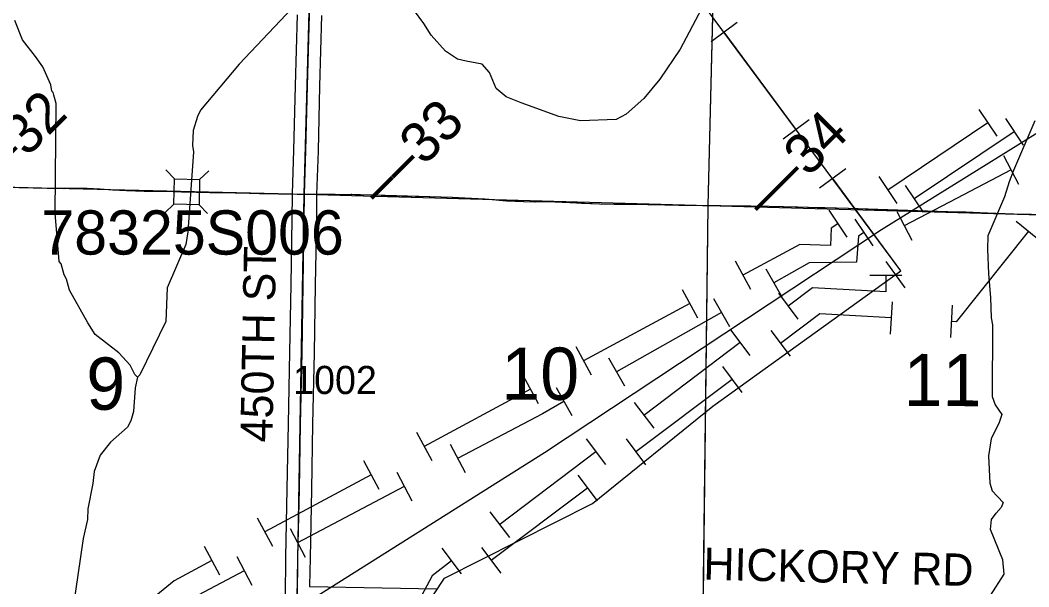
# Model space of a CAD drawing. Extents: x -132.8 to -73.3, y -60 to -26.
# Drawn here: x -95.762 to -93.253, y -47.005 to -45.596 of the extents above; entities that cross this region are included whole.
import ezdxf

# ---------------------------------------------------------------- set-up
doc = ezdxf.new("R2010")
doc.units = 0
for name, color, linetype in [('tdCoHydroRiver', 7, 'Continuous'), ('tdCoPipe', 7, 'Continuous'), ('tdCoPipe1', 7, 'Continuous'), ('tdCoPipe2', 7, 'Continuous'), ('tdCoPipe3', 7, 'Continuous'), ('tdCoPipe4', 7, 'Continuous'), ('tdCoPriCL', 7, 'Continuous'), ('tdCoPrimary', 7, 'Continuous'), ('tdCoPriNonDiv', 7, 'Continuous'), ('tdCoPriNonDivCL', 7, 'Continuous'), ('tdCoSecRdNmbr', 7, 'Continuous'), ('tdCoSecRdTxt', 7, 'Continuous'), ('tdCoSecRteBand', 7, 'Continuous'), ('tdCoSecRteCL', 7, 'Continuous'), ('tdCoSectLine', 7, 'Continuous'), ('tdCoSectLinePart', 7, 'Continuous'), ('tdCoSectNmbr', 7, 'Continuous'), ('tdCoStrucNonDivPri', 7, 'Continuous'), ('tdCoStrucPriMaintName', 7, 'Continuous'), ('tdCoStrucSec', 7, 'Continuous'), ('tdCoSurfGravel', 7, 'Continuous'), ('tdStHwyPriRefPost1', 7, 'Continuous')]:
    doc.layers.add(name, color=color, linetype=linetype)

msp = doc.modelspace()

# ---------------------------------------------------------------- linework, layer by layer
at = {"layer": 'tdCoHydroRiver'}
for points in [[(-94.0068, -45.4527), (-94.1201, -45.668), (-94.1706, -45.7427), (-94.2111, -45.7907), (-94.2545, -45.8293), (-94.28, -45.8429), (-94.3684, -45.8458), (-94.4219, -45.8352), (-94.5159, -45.8017), (-94.5534, -45.7867), (-94.5782, -45.7657), (-94.5948, -45.7259), (-94.6133, -45.705), (-94.6526, -45.6979), (-94.6745, -45.6927), (-94.7041, -45.6731), (-94.7396, -45.633), (-94.7579, -45.6042), (-94.784, -45.5689)], [(-95.0563, -45.5348), (-95.2177, -45.705), (-95.3132, -45.8197), (-95.3214, -45.8353), (-95.3316, -45.8698), (-95.3339, -45.9076), (-95.3311, -45.9234), (-95.3447, -46.1219), (-95.3501, -46.1533), (-95.3965, -46.2612), (-95.3998, -46.3447), (-95.4641, -46.4775), (-95.4706, -46.4836)], [(-95.4706, -46.4836), (-95.4768, -46.4772), (-95.4889, -46.4533), (-95.5167, -46.4227), (-95.5757, -46.3773), (-95.594, -46.3485), (-95.6397, -46.2671), (-95.647, -46.2402), (-95.6531, -46.229), (-95.6604, -46.202), (-95.665, -46.1956), (-95.6751, -46.0755), (-95.6726, -45.8027), (-95.6785, -45.7821), (-95.6799, -45.7757), (-95.683, -45.7725), (-95.6858, -45.7567), (-95.7054, -45.7121), (-95.7238, -45.6865), (-95.7561, -45.6448), (-95.7756, -45.597)], [(-93.2385, -45.8458), (-93.2916, -45.9693), (-93.3017, -45.9975), (-93.3135, -46.0351), (-93.355, -46.1321), (-93.3556, -46.1652), (-93.3538, -46.2267), (-93.3487, -46.2852), (-93.3466, -46.3357), (-93.3438, -46.3531), (-93.3443, -46.5314), (-93.3369, -46.552), (-93.32, -46.576), (-93.3267, -46.5964), (-93.3465, -46.637), (-93.3537, -46.6794), (-93.3504, -46.7473), (-93.3445, -46.7664), (-93.3167, -46.7954), (-93.3217, -46.8079)], [(-95.4706, -46.4836), (-95.4759, -46.5103), (-95.4802, -46.5686), (-95.487, -46.5921), (-95.4953, -46.6077), (-95.5371, -46.6447), (-95.563, -46.6773), (-95.578, -46.718), (-95.5818, -46.7479), (-95.5942, -46.8107), (-95.5947, -46.8375), (-95.6052, -46.8846), (-95.6309, -47.0608), (-95.6368, -47.1127)], [(-93.3217, -46.8079), (-93.3346, -46.8218)], [(-93.3483, -47.0266), (-93.3141, -46.9737), (-93.3181, -46.9373), (-93.3481, -46.8625), (-93.346, -46.8373), (-93.3346, -46.8218)]]:
    msp.add_lwpolyline(points, dxfattribs=at)
at = {"layer": 'tdCoPipe'}
for p, q in [((-93.9787, -45.6014), (-94.0435, -45.6494)), ((-93.7993, -45.8435), (-93.8639, -45.8914)), ((-93.7086, -45.9657), (-93.7734, -46.0137)), ((-93.5608, -46.261), (-93.6078, -46.1956))]:
    msp.add_line(p, q, dxfattribs=at)
for points in [[(-94.8143, -47.1462), (-94.7069, -46.9834), (-94.3383, -46.7979), (-94.0389, -46.5554), (-93.5712, -46.2188), (-94.1285, -45.467), (-94.6658, -44.7216), (-95.3488, -44.2535), (-96.1295, -43.7536), (-96.9537, -43.2251), (-97.8929, -42.5235), (-98.8243, -41.7306), (-99.8527, -40.7651), (-100.8396, -39.8322), (-101.7644, -38.9024), (-102.5401, -38.2536)], [(-106.6671, -54.5571), (-105.9708, -54.1237), (-105.1671, -53.5295), (-104.7705, -53.2433), (-104.207, -53.0398), (-103.8541, -52.8361), (-102.6036, -52.052), (-101.9951, -51.5911), (-101.0346, -50.8708), (-100.5591, -50.5484), (-99.9189, -50.1059), (-99.1723, -49.6596), (-98.159, -49.0099), (-97.0524, -48.2985), (-96.1735, -47.7494), (-95.252, -47.1714), (-94.4582, -46.6704), (-93.6194, -46.1166), (-93.0613, -45.7699), (-92.2048, -45.2362), (-91.3609, -44.7342), (-90.4726, -44.2091)], [(-93.8317, -45.8675), (-94.0111, -45.6254)], [(-93.5843, -46.2282), (-93.5712, -46.2188), (-93.741, -45.9897)]]:
    msp.add_lwpolyline(points, dxfattribs=at)
at = {"layer": 'tdCoPipe1'}
for p, q in [((-93.3772, -45.8176), (-93.3325, -45.8842)), ((-93.6262, -45.9849), (-93.5815, -46.0515)), ((-93.7507, -46.0686), (-93.706, -46.1351)), ((-93.9832, -46.1944), (-93.9452, -46.265)), ((-94.1153, -46.2653), (-94.0774, -46.336)), ((-94.3796, -46.4073), (-94.3417, -46.4779)), ((-94.5118, -46.4782), (-94.4738, -46.5489)), ((-94.7761, -46.6202), (-94.7381, -46.6908)), ((-94.9082, -46.6911), (-94.8703, -46.7618)), ((-95.1725, -46.8331), (-95.1346, -46.9037)), ((-95.3047, -46.9041), (-95.2667, -46.9747))]:
    msp.add_line(p, q, dxfattribs=at)
for points in [[(-93.3548, -45.8509), (-93.6039, -46.0182)], [(-93.7284, -46.1018), (-93.7451, -46.1131), (-93.7465, -46.1561), (-93.8225, -46.1536), (-93.9642, -46.2297)], [(-94.0964, -46.3006), (-94.3606, -46.4426)], [(-94.4928, -46.5136), (-94.7571, -46.6555)], [(-94.8892, -46.7265), (-95.1535, -46.8684)], [(-95.2857, -46.9394), (-95.3791, -46.9895), (-95.5294, -47.1122)]]:
    msp.add_lwpolyline(points, dxfattribs=at)
at = {"layer": 'tdCoPipe2'}
for p, q in [((-93.3115, -45.84), (-93.267, -45.9067)), ((-93.5609, -46.0068), (-93.5163, -46.0735)), ((-93.6856, -46.0902), (-93.641, -46.1569)), ((-93.9069, -46.2138), (-93.8674, -46.2836)), ((-94.0375, -46.2876), (-93.998, -46.3574)), ((-94.2986, -46.4353), (-94.2592, -46.5051)), ((-94.4292, -46.5091), (-94.3897, -46.5789)), ((-94.6927, -46.65), (-94.6553, -46.7209)), ((-94.8254, -46.7199), (-94.788, -46.7908)), ((-95.0908, -46.8597), (-95.0534, -46.9307)), ((-95.2235, -46.9296), (-95.1862, -47.0006))]:
    msp.add_line(p, q, dxfattribs=at)
for points in [[(-93.2892, -45.8734), (-93.5386, -46.0402)], [(-93.6633, -46.1236), (-93.6768, -46.1326), (-93.6816, -46.1975), (-93.7995, -46.1991), (-93.8872, -46.2487)], [(-94.0177, -46.3225), (-94.2789, -46.4702)], [(-94.4095, -46.544), (-94.463, -46.5743), (-94.674, -46.6854)], [(-94.8067, -46.7554), (-95.0721, -46.8952)], [(-95.2048, -46.9651), (-95.3198, -47.0256), (-95.4247, -47.1595)]]:
    msp.add_lwpolyline(points, dxfattribs=at)
at = {"layer": 'tdCoPipe3'}
for p, q in [((-93.3158, -45.9327), (-93.2786, -46.0038)), ((-93.5816, -46.0718), (-93.5445, -46.1428)), ((-93.6488, -46.2296), (-93.5687, -46.2297)), ((-93.8758, -46.275), (-93.8274, -46.3389)), ((-93.9954, -46.3655), (-93.947, -46.4294)), ((-94.2346, -46.5465), (-94.1863, -46.6104)), ((-94.3543, -46.637), (-94.3059, -46.7009)), ((-94.5935, -46.818), (-94.5451, -46.8819)), ((-94.7131, -46.9085), (-94.6648, -46.9724))]:
    msp.add_line(p, q, dxfattribs=at)
for points in [[(-93.2972, -45.9683), (-93.4333, -46.0394), (-93.563, -46.1073)], [(-93.6087, -46.2296), (-93.6088, -46.2712), (-93.7908, -46.261), (-93.8516, -46.307)], [(-93.9712, -46.3975), (-94.2105, -46.5785)], [(-94.3301, -46.669), (-94.5693, -46.85)], [(-94.6889, -46.9405), (-94.7374, -46.9771), (-94.798, -47.091), (-94.8925, -47.1477)]]:
    msp.add_lwpolyline(points, dxfattribs=at)
at = {"layer": 'tdCoPipe4'}
for p, q in [((-93.2848, -46.0956), (-93.2222, -46.1458)), ((-93.5932, -46.2963), (-93.5978, -46.3763)), ((-93.4434, -46.3048), (-93.448, -46.3849)), ((-93.8948, -46.3673), (-93.8467, -46.4314)), ((-94.0148, -46.4573), (-93.9667, -46.5214)), ((-94.2549, -46.6372), (-94.2068, -46.7013)), ((-94.3749, -46.7272), (-94.3268, -46.7913)), ((-94.615, -46.9071), (-94.5669, -46.9712))]:
    msp.add_line(p, q, dxfattribs=at)
for points in [[(-93.2535, -46.1207), (-93.434, -46.3455), (-93.4457, -46.3449)], [(-93.5955, -46.3363), (-93.7731, -46.3262), (-93.8708, -46.3994)], [(-93.9908, -46.4893), (-94.2308, -46.6693)], [(-94.3509, -46.7592), (-94.5909, -46.9392)]]:
    msp.add_lwpolyline(points, dxfattribs=at)
at = {"layer": 'tdCoPriCL'}
msp.add_lwpolyline([(-95.765, -46.0119), (-95.6952, -46.0139), (-95.6535, -46.0142), (-95.6344, -46.0135), (-95.6234, -46.0132), (-95.596, -46.0134), (-95.5635, -46.0151), (-95.5327, -46.0179), (-95.5148, -46.0187), (-95.4974, -46.0196), (-95.4538, -46.0206), (-95.3772, -46.0221), (-95.3554, -46.0225), (-95.3233, -46.0233), (-95.2905, -46.024), (-95.2175, -46.0255), (-95.167, -46.0267), (-95.0732, -46.0287), (-95.0553, -46.0286), (-95.0237, -46.0285), (-94.9785, -46.0285), (-94.9633, -46.029), (-94.9379, -46.0287), (-94.9159, -46.029), (-94.8816, -46.0299), (-94.8478, -46.0314), (-94.8136, -46.0322), (-94.7448, -46.0339), (-94.6873, -46.0361), (-94.6727, -46.0368), (-94.6395, -46.0383), (-94.6063, -46.0404), (-94.597, -46.041), (-94.5522, -46.0447), (-94.51, -46.0467), (-94.4816, -46.0474), (-94.4515, -46.0467), (-94.4323, -46.0472), (-94.4037, -46.0484), (-94.3655, -46.0511), (-94.3208, -46.0526), (-94.2846, -46.0531), (-94.272, -46.0526), (-94.2355, -46.0529), (-94.2005, -46.0541), (-94.1583, -46.0553), (-94.1248, -46.0556), (-94.0903, -46.0561), (-94.0645, -46.0564), (-94.02, -46.0568), (-93.9539, -46.0576), (-93.9454, -46.0576), (-93.8994, -46.0581), (-93.8276, -46.0603), (-93.7799, -46.0615), (-93.7608, -46.062), (-93.7021, -46.0632), (-93.6188, -46.0664), (-93.5588, -46.0684), (-93.455, -46.0716), (-93.4104, -46.0726), (-93.3559, -46.0748), (-93.291, -46.0773), (-93.2469, -46.078)], dxfattribs=at)
at = {"layer": 'tdCoPrimary'}
for points in [[(-96.1238, -46.0012), (-96.1032, -46.0018), (-96.063, -46.004), (-96.052, -46.0044), (-96.0329, -46.005), (-95.9574, -46.0068), (-95.8827, -46.008), (-95.8401, -46.0097), (-95.7646, -46.0119), (-95.6948, -46.0139), (-95.6531, -46.0142), (-95.6337, -46.0135)], [(-96.1238, -46.0012), (-96.1032, -46.0018), (-96.063, -46.004), (-96.052, -46.0044), (-96.0329, -46.005), (-95.9574, -46.0068), (-95.8827, -46.008), (-95.8401, -46.0097), (-95.7646, -46.0119), (-95.6948, -46.0139), (-95.6531, -46.0142), (-95.6337, -46.0135)], [(-95.7646, -46.0119), (-95.6948, -46.0139), (-95.6531, -46.0142), (-95.6337, -46.0135), (-95.623, -46.0132), (-95.5957, -46.0134), (-95.5631, -46.0151), (-95.5323, -46.0179), (-95.514, -46.0187), (-95.497, -46.0196), (-95.4534, -46.0206), (-95.3764, -46.0221), (-95.3605, -46.0224), (-95.355, -46.0225), (-95.3338, -46.023), (-95.3225, -46.0233), (-95.2901, -46.024), (-95.2171, -46.0255), (-95.1666, -46.0267), (-95.0729, -46.0287), (-95.0549, -46.0286), (-95.0233, -46.0285), (-94.9782, -46.0285), (-94.9629, -46.029), (-94.9382, -46.0287), (-94.9375, -46.0287), (-94.9155, -46.029), (-94.8812, -46.0299), (-94.8475, -46.0314), (-94.8132, -46.0322), (-94.7444, -46.0339), (-94.6869, -46.0361), (-94.6719, -46.0368), (-94.6391, -46.0383), (-94.6055, -46.0405), (-94.5967, -46.041), (-94.5518, -46.0447), (-94.5096, -46.0467), (-94.4813, -46.0474), (-94.4512, -46.0467), (-94.4319, -46.0472), (-94.4033, -46.0484), (-94.3651, -46.0511), (-94.3205, -46.0526), (-94.2842, -46.0531), (-94.2716, -46.0526), (-94.2351, -46.0529), (-94.2001, -46.0541), (-94.158, -46.0553), (-94.1244, -46.0556), (-94.0899, -46.0561), (-94.0196, -46.0568), (-93.9535, -46.0576), (-93.9447, -46.0576), (-93.899, -46.0581), (-93.8273, -46.0603), (-93.7791, -46.0615), (-93.7604, -46.062), (-93.7017, -46.0632), (-93.6184, -46.0664), (-93.5585, -46.0684), (-93.4546, -46.0716), (-93.41, -46.0726), (-93.3555, -46.0748), (-93.2906, -46.0773), (-93.2465, -46.078)], [(-95.6337, -46.0135), (-95.623, -46.0132), (-95.5957, -46.0134), (-95.5631, -46.0151), (-95.5323, -46.0179), (-95.514, -46.0187)], [(-95.6337, -46.0135), (-95.623, -46.0132), (-95.5957, -46.0134), (-95.5631, -46.0151), (-95.5323, -46.0179), (-95.514, -46.0187)], [(-95.514, -46.0187), (-95.497, -46.0196), (-95.4534, -46.0206), (-95.3764, -46.0221)], [(-95.514, -46.0187), (-95.497, -46.0196), (-95.4534, -46.0206), (-95.3764, -46.0221)], [(-95.3764, -46.0221), (-95.3605, -46.0224), (-95.355, -46.0225), (-95.3338, -46.023), (-95.3225, -46.0233)], [(-95.3764, -46.0221), (-95.3605, -46.0224), (-95.355, -46.0225), (-95.3338, -46.023), (-95.3225, -46.0233)], [(-95.3225, -46.0233), (-95.2901, -46.024), (-95.2171, -46.0255), (-95.1666, -46.0267), (-95.0729, -46.0287), (-95.0549, -46.0286), (-95.0233, -46.0285), (-94.9782, -46.0285), (-94.9629, -46.029), (-94.9382, -46.0287), (-94.9375, -46.0287), (-94.9155, -46.029), (-94.8812, -46.0299), (-94.8475, -46.0314), (-94.8132, -46.0322), (-94.7444, -46.0339), (-94.6869, -46.0361), (-94.6719, -46.0368)], [(-95.3225, -46.0233), (-95.2901, -46.024), (-95.2171, -46.0255), (-95.1666, -46.0267), (-95.0729, -46.0287), (-95.0549, -46.0286), (-95.0233, -46.0285), (-94.9782, -46.0285), (-94.9629, -46.029), (-94.9382, -46.0287), (-94.9375, -46.0287), (-94.9155, -46.029), (-94.8812, -46.0299), (-94.8475, -46.0314), (-94.8132, -46.0322), (-94.7444, -46.0339), (-94.6869, -46.0361), (-94.6719, -46.0368)], [(-94.6719, -46.0368), (-94.6391, -46.0383), (-94.6055, -46.0405)], [(-94.6719, -46.0368), (-94.6391, -46.0383), (-94.6055, -46.0405)], [(-94.6055, -46.0405), (-94.5967, -46.041), (-94.5518, -46.0447), (-94.5096, -46.0467), (-94.4813, -46.0474), (-94.4512, -46.0467), (-94.4319, -46.0472), (-94.4033, -46.0484), (-94.3651, -46.0511), (-94.3205, -46.0526), (-94.2842, -46.0531), (-94.2716, -46.0526), (-94.2351, -46.0529), (-94.2001, -46.0541), (-94.158, -46.0553), (-94.1244, -46.0556), (-94.0899, -46.0561), (-94.0196, -46.0568), (-93.9535, -46.0576), (-93.9447, -46.0576)], [(-94.6055, -46.0405), (-94.5967, -46.041), (-94.5518, -46.0447), (-94.5096, -46.0467), (-94.4813, -46.0474), (-94.4512, -46.0467), (-94.4319, -46.0472), (-94.4033, -46.0484), (-94.3651, -46.0511), (-94.3205, -46.0526), (-94.2842, -46.0531), (-94.2716, -46.0526), (-94.2351, -46.0529), (-94.2001, -46.0541), (-94.158, -46.0553), (-94.1244, -46.0556), (-94.0899, -46.0561), (-94.0196, -46.0568), (-93.9535, -46.0576), (-93.9447, -46.0576)], [(-93.9447, -46.0576), (-93.899, -46.0581), (-93.8273, -46.0603), (-93.7791, -46.0615)], [(-93.9447, -46.0576), (-93.899, -46.0581), (-93.8273, -46.0603), (-93.7791, -46.0615)], [(-93.7791, -46.0615), (-93.7604, -46.062), (-93.7017, -46.0632), (-93.6184, -46.0664), (-93.5585, -46.0684), (-93.4546, -46.0716), (-93.41, -46.0726), (-93.3555, -46.0748), (-93.2906, -46.0773), (-93.2465, -46.078), (-93.2028, -46.0793), (-93.1673, -46.0805), (-93.1101, -46.0835), (-93.063, -46.0849), (-93.0446, -46.0849), (-93.0442, -46.0849)], [(-93.7791, -46.0615), (-93.7604, -46.062), (-93.7017, -46.0632), (-93.6184, -46.0664), (-93.5585, -46.0684), (-93.4546, -46.0716), (-93.41, -46.0726), (-93.3555, -46.0748), (-93.2906, -46.0773), (-93.2465, -46.078), (-93.2028, -46.0793), (-93.1673, -46.0805), (-93.1101, -46.0835), (-93.063, -46.0849), (-93.0446, -46.0849), (-93.0442, -46.0849)]]:
    msp.add_lwpolyline(points, dxfattribs=at)
at = {"layer": 'tdCoPriNonDiv'}
msp.add_lwpolyline([(-95.8831, -46.008), (-95.6952, -46.0139), (-95.596, -46.0134), (-95.4974, -46.0196), (-95.0732, -46.0287), (-94.9785, -46.0285), (-94.8816, -46.0299), (-94.6873, -46.0361), (-94.597, -46.041), (-94.51, -46.0467), (-94.4323, -46.0472), (-94.3208, -46.0526), (-94.2846, -46.0531), (-94.2355, -46.0529), (-94.1583, -46.0553), (-93.8994, -46.0581), (-93.7021, -46.0632), (-93.455, -46.0716), (-93.291, -46.0773), (-93.1677, -46.0805)], dxfattribs=at)
at = {"layer": 'tdCoPriNonDivCL'}
msp.add_lwpolyline([(-95.765, -46.0119), (-95.6952, -46.0139), (-95.6535, -46.0142), (-95.634, -46.0135), (-95.6234, -46.0132), (-95.596, -46.0134), (-95.5635, -46.0151), (-95.5327, -46.0179), (-95.5144, -46.0187), (-95.4974, -46.0196), (-95.4538, -46.0206), (-95.3768, -46.0221), (-95.3609, -46.0224), (-95.3554, -46.0225), (-95.3341, -46.023), (-95.3229, -46.0233), (-95.2905, -46.024), (-95.2175, -46.0255), (-95.167, -46.0267), (-95.0732, -46.0287), (-95.0553, -46.0286), (-95.0237, -46.0285), (-94.9785, -46.0285), (-94.9633, -46.029), (-94.9386, -46.0287), (-94.9379, -46.0287), (-94.9159, -46.029), (-94.8816, -46.0299), (-94.8478, -46.0314), (-94.8136, -46.0322), (-94.7448, -46.0339), (-94.6873, -46.0361), (-94.6723, -46.0368), (-94.6395, -46.0383), (-94.6059, -46.0405), (-94.597, -46.041), (-94.5522, -46.0447), (-94.51, -46.0467), (-94.4816, -46.0474), (-94.4515, -46.0467), (-94.4323, -46.0472), (-94.4037, -46.0484), (-94.3655, -46.0511), (-94.3208, -46.0526), (-94.2846, -46.0531), (-94.272, -46.0526), (-94.2355, -46.0529), (-94.2005, -46.0541), (-94.1583, -46.0553), (-94.1248, -46.0556), (-94.0903, -46.0561), (-94.02, -46.0568), (-93.9539, -46.0576), (-93.945, -46.0576), (-93.8994, -46.0581), (-93.8276, -46.0603), (-93.7795, -46.0615), (-93.7608, -46.062), (-93.7021, -46.0632), (-93.6188, -46.0664), (-93.5588, -46.0684), (-93.455, -46.0716), (-93.4104, -46.0726), (-93.3559, -46.0748), (-93.291, -46.0773), (-93.2469, -46.078)], dxfattribs=at)
msp.add_lwpolyline([(-95.765, -46.0119), (-95.6952, -46.0139), (-95.6535, -46.0142), (-95.634, -46.0135), (-95.6234, -46.0132), (-95.596, -46.0134), (-95.5635, -46.0151), (-95.5327, -46.0179), (-95.5144, -46.0187), (-95.4974, -46.0196), (-95.4538, -46.0206), (-95.3768, -46.0221), (-95.3609, -46.0224), (-95.3554, -46.0225), (-95.3341, -46.023), (-95.3229, -46.0233), (-95.2905, -46.024), (-95.2175, -46.0255), (-95.167, -46.0267), (-95.0732, -46.0287), (-95.0553, -46.0286), (-95.0237, -46.0285), (-94.9785, -46.0285), (-94.9633, -46.029), (-94.9386, -46.0287), (-94.9379, -46.0287), (-94.9159, -46.029), (-94.8816, -46.0299), (-94.8478, -46.0314), (-94.8136, -46.0322), (-94.7448, -46.0339), (-94.6873, -46.0361), (-94.6723, -46.0368), (-94.6395, -46.0383), (-94.6059, -46.0405), (-94.597, -46.041), (-94.5522, -46.0447), (-94.51, -46.0467), (-94.4816, -46.0474), (-94.4515, -46.0467), (-94.4323, -46.0472), (-94.4037, -46.0484), (-94.3655, -46.0511), (-94.3208, -46.0526), (-94.2846, -46.0531), (-94.272, -46.0526), (-94.2355, -46.0529), (-94.2005, -46.0541), (-94.1583, -46.0553), (-94.1248, -46.0556), (-94.0903, -46.0561), (-94.02, -46.0568), (-93.9539, -46.0576), (-93.945, -46.0576), (-93.8994, -46.0581), (-93.8276, -46.0603), (-93.7795, -46.0615), (-93.7608, -46.062), (-93.7021, -46.0632), (-93.6188, -46.0664), (-93.5588, -46.0684), (-93.455, -46.0716), (-93.4104, -46.0726), (-93.3559, -46.0748), (-93.291, -46.0773), (-93.2469, -46.078)], dxfattribs=at)
at = {"layer": 'tdCoSecRteBand'}
for points in [[(-95.1025, -47.0305), (-95.1011, -46.9314), (-95.1011, -46.9313), (-95.1011, -46.9312), (-95.0977, -46.7613), (-95.095, -46.5996), (-95.095, -46.5995), (-95.095, -46.5994), (-95.091, -46.4214), (-95.0881, -46.2533), (-95.0853, -46.0902), (-95.0849, -46.0284), (-95.0849, -46.028), (-95.0849, -46.0276), (-95.0811, -45.9193), (-95.0774, -45.7587), (-95.0774, -45.7586), (-95.0774, -45.7585), (-95.0723, -45.5828)], [(-95.0123, -45.5845), (-95.0175, -45.7602), (-95.0212, -45.9209), (-95.0212, -45.9211), (-95.0212, -45.9212), (-95.0249, -46.0292), (-95.0254, -46.0908), (-95.0254, -46.0909), (-95.0254, -46.0911), (-95.0281, -46.2543), (-95.0281, -46.2544), (-95.0281, -46.2544), (-95.031, -46.4226), (-95.031, -46.4226), (-95.031, -46.4227), (-95.035, -46.6007), (-95.0377, -46.7624), (-95.0377, -46.7624), (-95.0377, -46.7625), (-95.0411, -46.9323), (-95.0421, -47.0023), (-95.0421, -47.0039), (-94.726, -47.0099)]]:
    msp.add_lwpolyline(points, dxfattribs=at)
at = {"layer": 'tdCoSecRteCL'}
msp.add_lwpolyline([(-95.0725, -47.0319), (-95.0711, -46.9318), (-95.0677, -46.7619), (-95.065, -46.6001), (-95.061, -46.422), (-95.0581, -46.2538), (-95.0553, -46.0906), (-95.0549, -46.0286), (-95.0512, -45.9202), (-95.0475, -45.7594), (-95.0423, -45.5836), (-95.0386, -45.4188), (-95.0339, -45.2603), (-95.0295, -45.0864), (-95.0288, -45.0598)], dxfattribs=at)
at = {"layer": 'tdCoSectLine'}
for points in [[(-95.0553, -46.0286), (-95.0292, -45.0598)], [(-94.0506, -46.0565), (-94.0268, -45.082)], [(-96.0523, -46.0044), (-95.0553, -46.0286)], [(-95.0729, -47.0319), (-95.0553, -46.0286)], [(-95.0553, -46.0286), (-94.0506, -46.0565)], [(-94.0628, -47.0548), (-94.0506, -46.0565)], [(-94.0506, -46.0565), (-93.045, -46.0849)]]:
    msp.add_lwpolyline(points, dxfattribs=at)
at = {"layer": 'tdCoSectLinePart'}
for points in [[(-94.0506, -46.0565), (-94.0276, -45.1121)], [(-96.0223, -46.0051), (-95.0853, -46.0279)], [(-95.0253, -46.0294), (-94.0506, -46.0565)], [(-94.0624, -47.0245), (-94.0506, -46.0565)], [(-94.0506, -46.0565), (-93.075, -46.0841)]]:
    msp.add_lwpolyline(points, dxfattribs=at)
at = {"layer": 'tdCoStrucNonDivPri'}
for points in [[(-95.4024, -46.0749), (-95.3798, -46.0533), (-95.3784, -45.9907)], [(-95.4, -45.9681), (-95.3784, -45.9907), (-95.3158, -45.9922)], [(-95.2932, -45.9705), (-95.3158, -45.9922), (-95.3173, -46.0547)], [(-95.2961, -46.0768), (-95.3173, -46.0547), (-95.3798, -46.0533)]]:
    msp.add_lwpolyline(points, dxfattribs=at)
at = {"layer": 'tdCoStrucSec'}
for points in [[(-95.4024, -46.0749), (-95.3798, -46.0533), (-95.3784, -45.9907)], [(-95.4, -45.9681), (-95.3784, -45.9907), (-95.3158, -45.9922)], [(-95.2932, -45.9705), (-95.3158, -45.9922), (-95.3173, -46.0547)], [(-95.2961, -46.0768), (-95.3173, -46.0547), (-95.3798, -46.0533)]]:
    msp.add_lwpolyline(points, dxfattribs=at)
at = {"layer": 'tdCoSurfGravel'}
for points in [[(-95.0549, -46.0286), (-95.0512, -45.9202), (-95.0475, -45.7594), (-95.0423, -45.5836), (-95.0386, -45.4188), (-95.0339, -45.2603), (-95.0295, -45.0864), (-95.0288, -45.0598), (-95.0288, -45.0598)], [(-95.0725, -47.0319), (-95.0711, -46.9318), (-95.0677, -46.7619), (-95.065, -46.6001), (-95.061, -46.422), (-95.0581, -46.2538), (-95.0553, -46.0906), (-95.0549, -46.0286)]]:
    msp.add_lwpolyline(points, dxfattribs=at)

# ---------------------------------------------------------------- texts
at = {"layer": 'tdCoSecRdNmbr'}
msp.add_text('1002', height=0.07, rotation=359.9283, dxfattribs=at).set_placement((-95.0832, -46.5253))
at = {"layer": 'tdCoSecRdTxt'}
for s, rotation, p in [('450TH ST', 88.8965, (-95.1348, -46.6463)), ('HICKORY RD', 358.6299, (-94.0632, -46.9869))]:
    msp.add_text(s, height=0.08, rotation=rotation, dxfattribs=at).set_placement(p)
at = {"layer": 'tdCoSectNmbr'}
for s, rotation, p in [('10', 359.9286, (-94.5652, -46.5397)), ('9', 359.9278, (-95.5978, -46.5645)), ('11', 359.9294, (-93.5645, -46.5554))]:
    msp.add_text(s, height=0.13, rotation=rotation, dxfattribs=at).set_placement(p)
at = {"layer": 'tdCoStrucPriMaintName'}
msp.add_text('78325S006', height=0.11, dxfattribs=at).set_placement((-95.7096, -46.1787))
msp.add_text('78325S006', height=0.11, dxfattribs=at).set_placement((-95.7096, -46.1787))
msp.add_text('78325S006', height=0.11, dxfattribs=at).set_placement((-95.7096, -46.1787))
at = {"layer": 'tdStHwyPriRefPost1'}
for s, p in [('‒‒32', (-95.8505, -46.0433)), ('‒‒33', (-94.8625, -46.0648)), ('‒‒34', (-93.9068, -46.093))]:
    msp.add_text(s, height=0.1, rotation=45, dxfattribs=at).set_placement(p)

doc.saveas('drawing.dxf')
